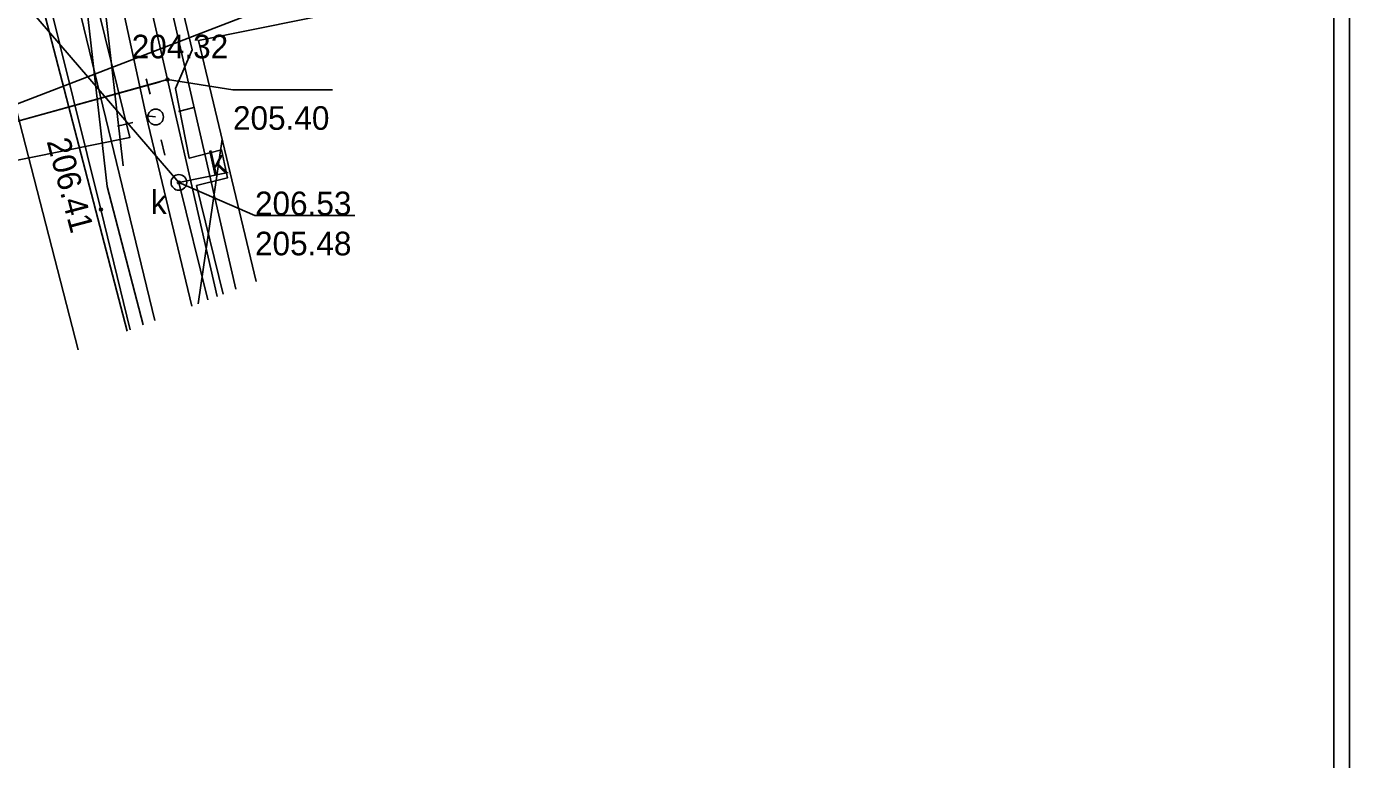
# Model space of a CAD drawing. Extents: x 6512400 to 6513200, y 6022500 to 6022750.
# Drawn here: x 6512865.8 to 6512907.88, y 6022556.82 to 6022580.12 of the extents above; entities that cross this region are included whole.
import ezdxf

# ---------------------------------------------------------------- set-up
doc = ezdxf.new("R2010")
doc.units = 0
for name, color, linetype in [('217-kontur klasyfikacyjny', 7, 'Continuous'), ('218-kontur użytku gruntowego', 7, 'Continuous'), ('219-działka ewidencyjna', 7, 'Continuous'), ('312-budynek ewidencyjny', 7, 'Continuous'), ('inna obudowa przewodu - sieć gazowa (linia)', 7, 'Continuous'), ('krawężnik (linia)', 7, 'Continuous'), ('latarnia na słupie lub maszcie (punkt)', 7, 'Continuous'), ('Miejsce błędu lub ostrzeżenia po kontroli', 7, 'Continuous'), ('Obszar opracowania', 7, 'Continuous'), ('plac (powierzchnia)', 7, 'Continuous'), ('przewód elektroenergetyczny (linia)', 7, 'Continuous'), ('przewód gazowy (linia)', 7, 'Continuous'), ('przewód kanalizacyjny (linia)', 7, 'Continuous'), ('przewód kanalizacyjny (linia)-Atr1', 7, 'Continuous'), ('przewód wodociągowy (linia)', 7, 'Continuous'), ('punkt o określonej wysokości (sieć gazowa)', 7, 'Continuous'), ('punkt o określonej wysokości (sieć gazowa)-Atr2', 7, 'Continuous'), ('punkt o określonej wysokości (sieć gazowa)-Atr3', 7, 'Continuous'), ('punkt o określonej wysokości (sieć kanalizacyjna)', 7, 'Continuous'), ('punkt o określonej wysokości (sieć kanalizacyjna)-Atr2', 7, 'Continuous'), ('punkt o określonej wysokości (sieć kanalizacyjna)-Atr3', 7, 'Continuous'), ('punkt wysokościowy sztuczny', 7, 'Continuous'), ('punkt wysokościowy sztuczny-Atr2', 7, 'Continuous'), ('rura ochronna - przewód gazowy (linia)', 7, 'Continuous'), ('słup (punkt)', 7, 'Continuous'), ('właz okrągły - siec kanalizacyjna (punkt)', 7, 'Continuous'), ('właz okrągły - siec kanalizacyjna (punkt)-Atr17', 7, 'Continuous')]:
    doc.layers.add(name, color=color, linetype=linetype)

# ---------------------------------------------------------------- blocks, each defined once
blk = doc.blocks.new('PW02')
blk.add_circle((0, 0), 0.045)
blk = doc.blocks.new('US22')
blk.add_circle((0, 0), 0.25)
blk = doc.blocks.new('PW01')
blk.add_circle((0, 0), 0.045)
blk = doc.blocks.new('SM011')
for p, q in [((-0.53, 0.531), (-0.883, 0.884)), ((0.531, 0.531), (0.884, 0.884)), ((-0.53, -0.53), (-0.883, -0.883)), ((0.531, -0.53), (0.884, -0.883))]:
    blk.add_line(p, q)
blk = doc.blocks.new('SM04')
blk.add_circle((0, 0), 0.25)

msp = doc.modelspace()

# ---------------------------------------------------------------- linework, layer by layer
at = {"layer": '217-kontur klasyfikacyjny'}
msp.add_lwpolyline([(6512869.68, 6022583.86), (6512872.457, 6022571.764)], dxfattribs=at)
at = {"layer": '218-kontur użytku gruntowego'}
for points in [[(6512869.68, 6022583.86), (6512872.457, 6022571.764)], [(6512872.457, 6022571.764), (6512869.68, 6022583.86)]]:
    msp.add_lwpolyline(points, dxfattribs=at)
at = {"layer": '219-działka ewidencyjna'}
msp.add_lwpolyline([(6512872.457, 6022571.764), (6512869.68, 6022583.86)], dxfattribs=at)
at = {"layer": '312-budynek ewidencyjny'}
for points in [[(6512871.27, 6022579.67), (6512883.235, 6022582.085)], [(6512873.106, 6022572.014), (6512871.27, 6022579.67)]]:
    msp.add_lwpolyline(points, dxfattribs=at)
at = {"layer": 'inna obudowa przewodu - sieć gazowa (linia)'}
msp.add_lwpolyline([(6512868.52, 6022585.4), (6512869.58, 6022581.52), (6512870.29, 6022578.43), (6512871.862, 6022571.535)], dxfattribs=at)
at = {"layer": 'krawężnik (linia)'}
for points in [[(6512862.85, 6022595.89), (6512865.97, 6022583.13), (6512868.17, 6022574.3)], [(6512868.17, 6022574.3), (6512869.105, 6022570.475)]]:
    msp.add_lwpolyline(points, dxfattribs=at)
at = {"layer": 'Miejsce błędu lub ostrzeżenia po kontroli'}
for points in [[(6512620.44, 6022519.14), (6512620.44, 6022719.53), (6512907.88, 6022719.53), (6512907.88, 6022519.14)], [(6512657.26, 6022519.64), (6512657.26, 6022719.03), (6512907.38, 6022719.03), (6512907.38, 6022519.64)]]:
    msp.add_lwpolyline(points, close=True, dxfattribs=at)
at = {"layer": 'Obszar opracowania'}
msp.add_lwpolyline([(6512710.98, 6022693.84), (6512748.35, 6022694.16), (6512798.11, 6022695.25), (6512807.47, 6022695.46), (6512809.66, 6022606.87), (6512863.71, 6022622.03), (6512875.13, 6022581.36), (6512755.22, 6022535.25), (6512691.61, 6022568.03), (6512709.16, 6022605.16)], close=True, dxfattribs=at)
at = {"layer": 'plac (powierzchnia)'}
msp.add_lwpolyline([(6512868.97, 6022586.93), (6512869.83, 6022584.57), (6512871.07, 6022579.37), (6512870.54, 6022578.14), (6512870.98, 6022575.93), (6512872, 6022576.2), (6512872.2, 6022575.31), (6512871.21, 6022575.06), (6512872.057, 6022571.61)], dxfattribs=at)
at = {"layer": 'przewód elektroenergetyczny (linia)'}
for points in [[(6512869.91, 6022577.24), (6512869.61, 6022577.28), (6512867.83, 6022585.48), (6512865.69, 6022591.55), (6512863.34, 6022601.78), (6512862.79, 6022603.03), (6512861.56, 6022603.29)], [(6512852.76, 6022570.72), (6512852.4, 6022572.17), (6512858.48, 6022574.45), (6512869.09, 6022576.59), (6512867.69, 6022582.27), (6512881.15, 6022586.16), (6512880.7, 6022587.82)], [(6512867.5, 6022582.68), (6512868.37, 6022575.03), (6512869.514, 6022570.632)], [(6512871.057, 6022571.226), (6512869.61, 6022577.28), (6512869.91, 6022577.24)]]:
    msp.add_lwpolyline(points, dxfattribs=at)
at = {"layer": 'przewód gazowy (linia)'}
for points in [[(6512871.862, 6022571.535), (6512870.29, 6022578.43), (6512869.58, 6022581.52), (6512865.64, 6022595.96), (6512860.06, 6022617.51), (6512858.39, 6022625.33), (6512855.49, 6022634.19), (6512854.83, 6022641.62)], [(6512870.29, 6022578.43), (6512856.86, 6022574.7), (6512856.85, 6022574.71)]]:
    msp.add_lwpolyline(points, dxfattribs=at)
at = {"layer": 'przewód kanalizacyjny (linia)'}
for points in [[(6512860.63, 6022596.28), (6512867.451, 6022569.839)], [(6512861.16, 6022586.16), (6512870.65, 6022575.16)], [(6512868.19, 6022581.69), (6512868.88, 6022575.69)], [(6512872.03, 6022576.53), (6512871.262, 6022571.304)], [(6512870.65, 6022575.16), (6512872.22, 6022575.48)], [(6512870.65, 6022575.16), (6512871.573, 6022571.424)]]:
    msp.add_lwpolyline(points, dxfattribs=at)
at = {"layer": 'przewód wodociągowy (linia)'}
for points in [[(6512869.887, 6022570.776), (6512864.23, 6022594.01), (6512863.79, 6022596.02), (6512861.84, 6022602.88)], [(6512869.005, 6022570.437), (6512862.93, 6022593.72)]]:
    msp.add_lwpolyline(points, dxfattribs=at)
at = {"layer": 'punkt o określonej wysokości (sieć gazowa)-Atr2'}
msp.add_lwpolyline([(6512870.29, 6022578.43), (6512872.37, 6022578.1), (6512875.537, 6022578.1)], dxfattribs=at)
at = {"layer": 'punkt o określonej wysokości (sieć kanalizacyjna)-Atr2'}
msp.add_lwpolyline([(6512870.65, 6022575.16), (6512873.07, 6022574.11), (6512876.243, 6022574.11)], dxfattribs=at)
at = {"layer": 'rura ochronna - przewód gazowy (linia)'}
msp.add_lwpolyline([(6512870.05, 6022578.36), (6512856.85, 6022574.71)], dxfattribs=at)

# ---------------------------------------------------------------- block references
at = {"layer": 'latarnia na słupie lub maszcie (punkt)', "rotation": -31.239}
msp.add_blockref('SM011', (6512869.91, 6022577.24), dxfattribs=at)
at = {"layer": 'punkt o określonej wysokości (sieć gazowa)'}
msp.add_blockref('PW01', (6512870.29, 6022578.43), dxfattribs=at)
at = {"layer": 'punkt o określonej wysokości (sieć kanalizacyjna)'}
msp.add_blockref('PW01', (6512870.65, 6022575.16), dxfattribs=at)
at = {"layer": 'punkt wysokościowy sztuczny'}
msp.add_blockref('PW02', (6512868.17, 6022574.3), dxfattribs=at)
at = {"layer": 'słup (punkt)'}
msp.add_blockref('SM04', (6512869.91, 6022577.24), dxfattribs=at)
at = {"layer": 'właz okrągły - siec kanalizacyjna (punkt)'}
msp.add_blockref('US22', (6512870.65, 6022575.16), dxfattribs=at)

# ---------------------------------------------------------------- texts
at = {"layer": 'przewód kanalizacyjny (linia)-Atr1'}
msp.add_text('k', height=0.75, rotation=12.567, dxfattribs=at).set_placement((6512871.71, 6022575.38))
at = {"layer": 'punkt o określonej wysokości (sieć gazowa)-Atr3'}
msp.add_text('205.40', height=0.75, dxfattribs=at).set_placement((6512872.37, 6022576.832))
at = {"layer": 'punkt o określonej wysokości (sieć kanalizacyjna)-Atr2'}
msp.add_text('206.53', height=0.75, dxfattribs=at).set_placement((6512873.07, 6022574.118))
at = {"layer": 'punkt o określonej wysokości (sieć kanalizacyjna)-Atr3'}
for s, p in [('204.32', (6512869.15, 6022579.103)), ('205.48', (6512873.07, 6022572.843))]:
    msp.add_text(s, height=0.75, dxfattribs=at).set_placement(p)
at = {"layer": 'punkt wysokościowy sztuczny-Atr2'}
msp.add_text('206.41', height=0.75, rotation=284.83, dxfattribs=at).set_placement((6512866.44, 6022576.47))
at = {"layer": 'właz okrągły - siec kanalizacyjna (punkt)-Atr17'}
msp.add_text('k', height=0.75, dxfattribs=at).set_placement((6512869.76, 6022574.16))

doc.saveas('drawing.dxf')
